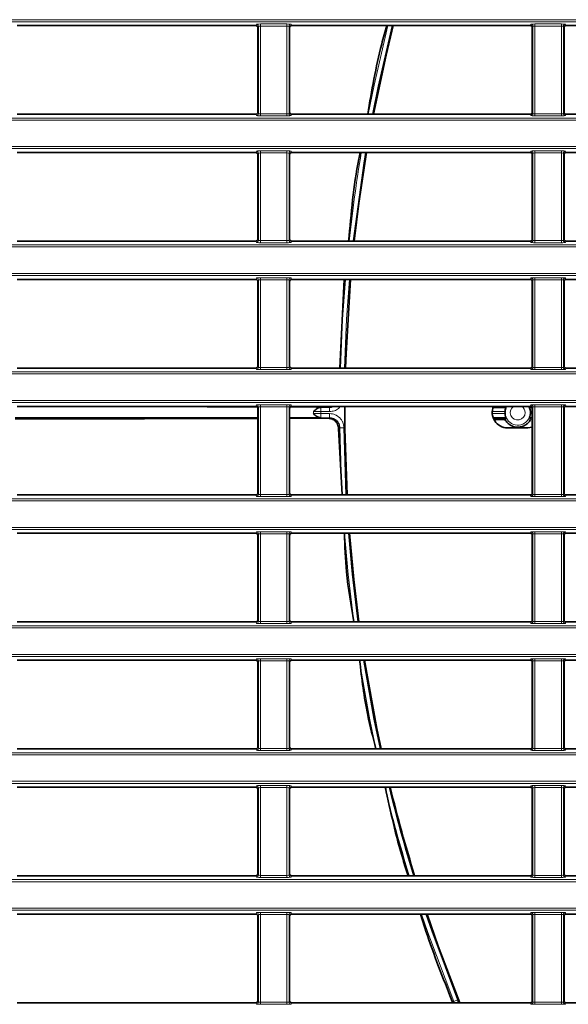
# Model space of a CAD drawing. Header units: millimetres. Extents: x 0 to 1118, y 0 to 864.
# Tile 308 of 339: x 970 to 984, y 461 to 485. Entities that reach past the tile are written whole.
import ezdxf

# ---------------------------------------------------------------- set-up
doc = ezdxf.new("R2010")
doc.units = ezdxf.units.MM

msp = doc.modelspace()

# ---------------------------------------------------------------- linework, layer by layer
at = {"color": 7, "linetype": 'Continuous', "lineweight": 18}
for p, q in [((946.9427, 485.4243), (1086.9529, 485.4243)), ((1086.9529, 485.3743), (946.9427, 485.3743)), ((976.008, 485.2793), (976.0219, 485.3142)), ((976.1219, 485.3185), (976.7737, 485.3185)), ((976.1219, 485.2685), (976.1219, 485.3185)), ((976.7737, 485.2685), (976.7737, 485.3185)), ((976.8736, 485.3142), (976.8876, 485.2793)), ((982.758, 485.2793), (982.7719, 485.3142)), ((982.8719, 485.3185), (983.5237, 485.3185)), ((982.8719, 485.2685), (982.8719, 485.3185)), ((983.5237, 485.2685), (983.5237, 485.3185)), ((983.6236, 485.3142), (983.6376, 485.2793)), ((976.0719, 485.2642), (976.0579, 485.2293)), ((976.0719, 483.1136), (976.0719, 485.2642)), ((976.7737, 485.2685), (976.1219, 485.2685)), ((976.1219, 485.2685), (976.1219, 483.1093)), ((976.7737, 483.1093), (976.7737, 485.2685)), ((976.8236, 485.2642), (976.8236, 483.1136)), ((976.8376, 485.2293), (976.8236, 485.2642)), ((982.8219, 485.2642), (982.8079, 485.2293)), ((982.8219, 483.1136), (982.8219, 485.2642)), ((983.5237, 485.2685), (982.8719, 485.2685)), ((982.8719, 485.2685), (982.8719, 483.1093)), ((983.5237, 483.1093), (983.5237, 485.2685)), ((983.5736, 485.2642), (983.5736, 483.1136)), ((983.5876, 485.2293), (983.5736, 485.2642)), ((976.0579, 483.1486), (976.0719, 483.1136)), ((976.1219, 483.0594), (976.1219, 483.1093)), ((976.1219, 483.1093), (976.7737, 483.1093)), ((976.7737, 483.0594), (976.7737, 483.1093)), ((976.8236, 483.1136), (976.8376, 483.1486)), ((982.8079, 483.1486), (982.8219, 483.1136)), ((982.8719, 483.0594), (982.8719, 483.1093)), ((982.8719, 483.1093), (983.5237, 483.1093)), ((983.5237, 483.0594), (983.5237, 483.1093)), ((983.5736, 483.1136), (983.5876, 483.1486)), ((946.9427, 483.0035), (1086.9529, 483.0035)), ((1086.9529, 482.9536), (946.9427, 482.9536)), ((976.0219, 483.0637), (976.008, 483.0986)), ((976.7737, 483.0594), (976.1219, 483.0594)), ((976.8876, 483.0986), (976.8736, 483.0637)), ((982.7719, 483.0637), (982.758, 483.0986)), ((983.5237, 483.0594), (982.8719, 483.0594)), ((983.6376, 483.0986), (983.6236, 483.0637)), ((946.9427, 482.2993), (1086.9529, 482.2993)), ((1086.9529, 482.2493), (946.9427, 482.2493)), ((976.008, 482.1543), (976.0219, 482.1892)), ((976.0719, 482.1392), (976.0579, 482.1043)), ((976.0719, 479.9886), (976.0719, 482.1392)), ((976.1219, 482.1935), (976.7737, 482.1935)), ((976.1219, 482.1435), (976.1219, 482.1935)), ((976.7737, 482.1435), (976.1219, 482.1435)), ((976.1219, 482.1435), (976.1219, 479.9843)), ((976.7737, 482.1435), (976.7737, 482.1935)), ((976.7737, 479.9843), (976.7737, 482.1435)), ((976.8236, 482.1392), (976.8236, 479.9886)), ((976.8376, 482.1043), (976.8236, 482.1392)), ((976.8736, 482.1892), (976.8876, 482.1543)), ((982.758, 482.1543), (982.7719, 482.1892)), ((982.8219, 482.1392), (982.8079, 482.1043)), ((982.8219, 479.9886), (982.8219, 482.1392)), ((982.8719, 482.1935), (983.5237, 482.1935)), ((982.8719, 482.1435), (982.8719, 482.1935)), ((983.5237, 482.1435), (982.8719, 482.1435)), ((982.8719, 482.1435), (982.8719, 479.9843)), ((983.5237, 482.1435), (983.5237, 482.1935)), ((983.5237, 479.9843), (983.5237, 482.1435)), ((983.5736, 482.1392), (983.5736, 479.9886)), ((983.5876, 482.1043), (983.5736, 482.1392)), ((983.6236, 482.1892), (983.6376, 482.1543)), ((976.0219, 479.9387), (976.008, 479.9736)), ((976.0579, 480.0236), (976.0719, 479.9886)), ((976.1219, 479.9344), (976.1219, 479.9843)), ((976.1219, 479.9843), (976.7737, 479.9843)), ((976.7737, 479.9344), (976.7737, 479.9843)), ((976.8236, 479.9886), (976.8376, 480.0236)), ((976.8876, 479.9736), (976.8736, 479.9387)), ((982.7719, 479.9387), (982.758, 479.9736)), ((982.8079, 480.0236), (982.8219, 479.9886)), ((982.8719, 479.9344), (982.8719, 479.9843)), ((982.8719, 479.9843), (983.5237, 479.9843)), ((983.5237, 479.9344), (983.5237, 479.9843)), ((983.5736, 479.9886), (983.5876, 480.0236)), ((983.6376, 479.9736), (983.6236, 479.9387)), ((946.9427, 479.8785), (1086.9529, 479.8785)), ((1086.9529, 479.8286), (946.9427, 479.8286)), ((976.7737, 479.9344), (976.1219, 479.9344)), ((983.5237, 479.9344), (982.8719, 479.9344)), ((946.9427, 479.1743), (1086.9529, 479.1743)), ((1086.9529, 479.1243), (946.9427, 479.1243)), ((976.008, 479.0293), (976.0219, 479.0642)), ((976.0719, 479.0142), (976.0579, 478.9793)), ((976.0719, 476.8636), (976.0719, 479.0142)), ((976.1219, 479.0685), (976.7737, 479.0685)), ((976.1219, 479.0185), (976.1219, 479.0685)), ((976.7737, 479.0185), (976.1219, 479.0185)), ((976.1219, 479.0185), (976.1219, 476.8593)), ((976.7737, 479.0185), (976.7737, 479.0685)), ((976.7737, 476.8593), (976.7737, 479.0185)), ((976.8236, 479.0142), (976.8236, 476.8636)), ((976.8376, 478.9793), (976.8236, 479.0142)), ((976.8736, 479.0642), (976.8876, 479.0293)), ((982.758, 479.0293), (982.7719, 479.0642)), ((982.8219, 479.0142), (982.8079, 478.9793)), ((982.8219, 476.8636), (982.8219, 479.0142)), ((982.8719, 479.0685), (983.5237, 479.0685)), ((982.8719, 479.0185), (982.8719, 479.0685)), ((983.5237, 479.0185), (982.8719, 479.0185)), ((982.8719, 479.0185), (982.8719, 476.8593)), ((983.5237, 479.0185), (983.5237, 479.0685)), ((983.5237, 476.8593), (983.5237, 479.0185)), ((983.5736, 479.0142), (983.5736, 476.8636)), ((983.5876, 478.9793), (983.5736, 479.0142)), ((983.6236, 479.0642), (983.6376, 479.0293)), ((976.0219, 476.8137), (976.008, 476.8486)), ((976.0579, 476.8986), (976.0719, 476.8636)), ((976.1219, 476.8094), (976.1219, 476.8593)), ((976.1219, 476.8593), (976.7737, 476.8593)), ((976.7737, 476.8094), (976.1219, 476.8094)), ((976.7737, 476.8094), (976.7737, 476.8593)), ((976.8236, 476.8636), (976.8376, 476.8986)), ((976.8876, 476.8486), (976.8736, 476.8137)), ((982.7719, 476.8137), (982.758, 476.8486)), ((982.8079, 476.8986), (982.8219, 476.8636)), ((982.8719, 476.8094), (982.8719, 476.8593)), ((982.8719, 476.8593), (983.5237, 476.8593)), ((983.5237, 476.8094), (982.8719, 476.8094)), ((983.5237, 476.8094), (983.5237, 476.8593)), ((983.5736, 476.8636), (983.5876, 476.8986)), ((983.6376, 476.8486), (983.6236, 476.8137)), ((946.9427, 476.7535), (1086.9529, 476.7535)), ((1086.9529, 476.7036), (946.9427, 476.7036)), ((946.9427, 476.0493), (1086.9529, 476.0493)), ((1086.9529, 475.9993), (946.9427, 475.9993)), ((976.008, 475.9043), (976.0219, 475.9392)), ((976.0719, 475.8892), (976.0579, 475.8543)), ((976.0719, 473.7386), (976.0719, 475.8892)), ((976.1219, 475.9435), (976.7737, 475.9435)), ((976.1219, 475.8935), (976.1219, 475.9435)), ((976.7737, 475.8935), (976.1219, 475.8935)), ((976.1219, 475.8935), (976.1219, 473.7343)), ((976.7737, 475.8935), (976.7737, 475.9435)), ((976.7737, 473.7343), (976.7737, 475.8935)), ((976.8236, 475.8892), (976.8236, 473.7386)), ((976.8376, 475.8543), (976.8236, 475.8892)), ((976.8736, 475.9392), (976.8876, 475.9043)), ((977.498, 475.8901), (977.498, 475.8764)), ((977.6039, 475.8773), (977.6039, 475.7773)), ((977.6039, 475.8773), (977.8229, 475.8773)), ((977.8229, 475.8773), (977.8229, 475.7773)), ((982.758, 475.9043), (982.7719, 475.9392)), ((982.8219, 475.8892), (982.8079, 475.8543)), ((982.8219, 473.7386), (982.8219, 475.8892)), ((982.8719, 475.9435), (983.5237, 475.9435)), ((982.8719, 475.8935), (982.8719, 475.9435)), ((983.5237, 475.8935), (982.8719, 475.8935)), ((982.8719, 475.8935), (982.8719, 473.7343)), ((983.5237, 475.8935), (983.5237, 475.9435)), ((983.5237, 473.7343), (983.5237, 475.8935)), ((983.5736, 475.8892), (983.5736, 473.7386)), ((983.5876, 475.8543), (983.5736, 475.8892)), ((983.6236, 475.9392), (983.6376, 475.9043)), ((977.498, 475.6128), (977.498, 475.6264)), ((977.8229, 475.7773), (977.6039, 475.7773)), ((977.6039, 475.6256), (977.6039, 475.7256)), ((977.6039, 475.7256), (977.8229, 475.7256)), ((977.8229, 475.6256), (977.6039, 475.6256)), ((977.8229, 475.6256), (977.8229, 475.7256)), ((982.1364, 475.7773), (981.8237, 475.7773)), ((981.8237, 475.7256), (982.1364, 475.7256)), ((982.8079, 475.7773), (982.7592, 475.7773)), ((982.7592, 475.7256), (982.8079, 475.7256)), ((978.0729, 475.378), (978.1728, 475.379)), ((978.124, 473.7236), (978.0729, 475.378)), ((978.1728, 475.379), (978.2241, 473.7236)), ((976.0219, 473.6887), (976.008, 473.7236)), ((976.0579, 473.7736), (976.0719, 473.7386)), ((976.1219, 473.6844), (976.1219, 473.7343)), ((976.1219, 473.7343), (976.7737, 473.7343)), ((976.7737, 473.6844), (976.1219, 473.6844)), ((976.7737, 473.6844), (976.7737, 473.7343)), ((976.8236, 473.7386), (976.8376, 473.7736)), ((976.8876, 473.7236), (976.8736, 473.6887)), ((982.7719, 473.6887), (982.758, 473.7236)), ((982.8079, 473.7736), (982.8219, 473.7386)), ((982.8719, 473.6844), (982.8719, 473.7343)), ((982.8719, 473.7343), (983.5237, 473.7343)), ((983.5237, 473.6844), (982.8719, 473.6844)), ((983.5237, 473.6844), (983.5237, 473.7343)), ((983.5736, 473.7386), (983.5876, 473.7736)), ((983.6376, 473.7236), (983.6236, 473.6887)), ((946.9427, 473.6285), (1086.9529, 473.6285)), ((1086.9529, 473.5786), (946.9427, 473.5786)), ((946.9427, 472.9243), (1086.9529, 472.9243)), ((1086.9529, 472.8743), (946.9427, 472.8743)), ((976.008, 472.7793), (976.0219, 472.8142)), ((976.0719, 472.7642), (976.0579, 472.7293)), ((976.0719, 470.6136), (976.0719, 472.7642)), ((976.1219, 472.8185), (976.7737, 472.8185)), ((976.1219, 472.8185), (976.1219, 472.7685)), ((976.7737, 472.7685), (976.1219, 472.7685)), ((976.1219, 472.7685), (976.1219, 470.6093)), ((976.7737, 472.8185), (976.7737, 472.7685)), ((976.7737, 470.6093), (976.7737, 472.7685)), ((976.8236, 472.7642), (976.8236, 470.6136)), ((976.8376, 472.7293), (976.8236, 472.7642)), ((976.8736, 472.8142), (976.8876, 472.7793)), ((982.758, 472.7793), (982.7719, 472.8142)), ((982.8219, 472.7642), (982.8079, 472.7293)), ((982.8219, 470.6136), (982.8219, 472.7642)), ((982.8719, 472.8185), (983.5237, 472.8185)), ((982.8719, 472.8185), (982.8719, 472.7685)), ((983.5237, 472.7685), (982.8719, 472.7685)), ((982.8719, 472.7685), (982.8719, 470.6093)), ((983.5237, 472.8185), (983.5237, 472.7685)), ((983.5237, 470.6093), (983.5237, 472.7685)), ((983.5736, 472.7642), (983.5736, 470.6136)), ((983.5876, 472.7293), (983.5736, 472.7642)), ((983.6236, 472.8142), (983.6376, 472.7793)), ((946.9427, 470.5035), (1086.9529, 470.5035)), ((976.0219, 470.5637), (976.008, 470.5986)), ((976.0579, 470.6486), (976.0719, 470.6136)), ((976.1219, 470.6093), (976.7737, 470.6093)), ((976.1219, 470.6093), (976.1219, 470.5594)), ((976.7737, 470.5594), (976.1219, 470.5594)), ((976.7737, 470.6093), (976.7737, 470.5594)), ((976.8236, 470.6136), (976.8376, 470.6486)), ((976.8876, 470.5986), (976.8736, 470.5637)), ((982.7719, 470.5637), (982.758, 470.5986)), ((982.8079, 470.6486), (982.8219, 470.6136)), ((982.8719, 470.6093), (983.5237, 470.6093)), ((982.8719, 470.6093), (982.8719, 470.5594)), ((983.5237, 470.5594), (982.8719, 470.5594)), ((983.5237, 470.6093), (983.5237, 470.5594)), ((983.5736, 470.6136), (983.5876, 470.6486)), ((983.6376, 470.5986), (983.6236, 470.5637)), ((1086.9529, 470.4536), (946.9427, 470.4536)), ((946.9427, 469.7993), (1086.9529, 469.7993)), ((1086.9529, 469.7493), (946.9427, 469.7493)), ((976.008, 469.6543), (976.0219, 469.6892)), ((976.0719, 469.6392), (976.0579, 469.6043)), ((976.0719, 467.4886), (976.0719, 469.6392)), ((976.1219, 469.6935), (976.7737, 469.6935)), ((976.1219, 469.6935), (976.1219, 469.6435)), ((976.7737, 469.6435), (976.1219, 469.6435)), ((976.1219, 469.6435), (976.1219, 467.4843)), ((976.7737, 469.6935), (976.7737, 469.6435)), ((976.7737, 467.4843), (976.7737, 469.6435)), ((976.8236, 469.6392), (976.8236, 467.4886)), ((976.8376, 469.6043), (976.8236, 469.6392)), ((976.8736, 469.6892), (976.8876, 469.6543)), ((982.758, 469.6543), (982.7719, 469.6892)), ((982.8219, 469.6392), (982.8079, 469.6043)), ((982.8219, 467.4886), (982.8219, 469.6392)), ((982.8719, 469.6935), (983.5237, 469.6935)), ((982.8719, 469.6935), (982.8719, 469.6435)), ((983.5237, 469.6435), (982.8719, 469.6435)), ((982.8719, 469.6435), (982.8719, 467.4843)), ((983.5237, 469.6935), (983.5237, 469.6435)), ((983.5237, 467.4843), (983.5237, 469.6435)), ((983.5736, 469.6392), (983.5736, 467.4886)), ((983.5876, 469.6043), (983.5736, 469.6392)), ((983.6236, 469.6892), (983.6376, 469.6543)), ((946.9427, 467.3785), (1086.9529, 467.3785)), ((976.0219, 467.4387), (976.008, 467.4736)), ((976.0579, 467.5236), (976.0719, 467.4886)), ((976.1219, 467.4843), (976.1219, 467.4344)), ((976.1219, 467.4843), (976.7737, 467.4843)), ((976.7737, 467.4344), (976.1219, 467.4344)), ((976.7737, 467.4843), (976.7737, 467.4344)), ((976.8236, 467.4886), (976.8376, 467.5236)), ((976.8876, 467.4736), (976.8736, 467.4387)), ((982.7719, 467.4387), (982.758, 467.4736)), ((982.8079, 467.5236), (982.8219, 467.4886)), ((982.8719, 467.4843), (983.5237, 467.4843)), ((982.8719, 467.4843), (982.8719, 467.4344)), ((983.5237, 467.4344), (982.8719, 467.4344)), ((983.5237, 467.4843), (983.5237, 467.4344)), ((983.5736, 467.4886), (983.5876, 467.5236)), ((983.6376, 467.4736), (983.6236, 467.4387)), ((1086.9529, 467.3286), (946.9427, 467.3286)), ((946.9427, 466.6743), (1086.9529, 466.6743)), ((1086.9529, 466.6243), (946.9427, 466.6243)), ((976.008, 466.5293), (976.0219, 466.5642)), ((976.0719, 466.5142), (976.0579, 466.4793)), ((976.0719, 464.3636), (976.0719, 466.5142)), ((976.1219, 466.5685), (976.7737, 466.5685)), ((976.1219, 466.5685), (976.1219, 466.5185)), ((976.7737, 466.5185), (976.1219, 466.5185)), ((976.1219, 466.5185), (976.1219, 464.3593)), ((976.7737, 466.5685), (976.7737, 466.5185)), ((976.7737, 464.3593), (976.7737, 466.5185)), ((976.8236, 466.5142), (976.8236, 464.3636)), ((976.8376, 466.4793), (976.8236, 466.5142)), ((976.8736, 466.5642), (976.8876, 466.5293)), ((982.758, 466.5293), (982.7719, 466.5642)), ((982.8219, 466.5142), (982.8079, 466.4793)), ((982.8219, 464.3636), (982.8219, 466.5142)), ((982.8719, 466.5685), (983.5237, 466.5685)), ((982.8719, 466.5685), (982.8719, 466.5185)), ((983.5237, 466.5185), (982.8719, 466.5185)), ((982.8719, 466.5185), (982.8719, 464.3593)), ((983.5237, 466.5685), (983.5237, 466.5185)), ((983.5237, 464.3593), (983.5237, 466.5185)), ((983.5736, 466.5142), (983.5736, 464.3636)), ((983.5876, 466.4793), (983.5736, 466.5142)), ((983.6236, 466.5642), (983.6376, 466.5293)), ((946.9427, 464.2535), (1086.9529, 464.2535)), ((1086.9529, 464.2036), (946.9427, 464.2036)), ((976.0219, 464.3137), (976.008, 464.3486)), ((976.0579, 464.3986), (976.0719, 464.3636)), ((976.1219, 464.3593), (976.7737, 464.3593)), ((976.1219, 464.3593), (976.1219, 464.3094)), ((976.7737, 464.3094), (976.1219, 464.3094)), ((976.7737, 464.3593), (976.7737, 464.3094)), ((976.8236, 464.3636), (976.8376, 464.3986)), ((976.8876, 464.3486), (976.8736, 464.3137)), ((982.7719, 464.3137), (982.758, 464.3486)), ((982.8079, 464.3986), (982.8219, 464.3636)), ((982.8719, 464.3593), (983.5237, 464.3593)), ((982.8719, 464.3593), (982.8719, 464.3094)), ((983.5237, 464.3094), (982.8719, 464.3094)), ((983.5237, 464.3593), (983.5237, 464.3094)), ((983.5736, 464.3636), (983.5876, 464.3986)), ((983.6376, 464.3486), (983.6236, 464.3137)), ((946.9427, 463.5493), (1086.9529, 463.5493)), ((1086.9529, 463.4993), (946.9427, 463.4993)), ((976.008, 463.4043), (976.0219, 463.4392)), ((976.0719, 463.3892), (976.0579, 463.3543)), ((976.0719, 461.2386), (976.0719, 463.3892)), ((976.1219, 463.4435), (976.7737, 463.4435)), ((976.1219, 463.4435), (976.1219, 463.3935)), ((976.7737, 463.3935), (976.1219, 463.3935)), ((976.1219, 463.3935), (976.1219, 461.2343)), ((976.7737, 463.4435), (976.7737, 463.3935)), ((976.7737, 461.2343), (976.7737, 463.3935)), ((976.8236, 463.3892), (976.8236, 461.2386)), ((976.8376, 463.3543), (976.8236, 463.3892)), ((976.8736, 463.4392), (976.8876, 463.4043)), ((982.758, 463.4043), (982.7719, 463.4392)), ((982.8219, 463.3892), (982.8079, 463.3543)), ((982.8219, 461.2386), (982.8219, 463.3892)), ((982.8719, 463.4435), (983.5237, 463.4435)), ((982.8719, 463.4435), (982.8719, 463.3935)), ((983.5237, 463.3935), (982.8719, 463.3935)), ((982.8719, 463.3935), (982.8719, 461.2343)), ((983.5237, 463.4435), (983.5237, 463.3935)), ((983.5237, 461.2343), (983.5237, 463.3935)), ((983.5736, 463.3892), (983.5736, 461.2386)), ((983.5876, 463.3543), (983.5736, 463.3892)), ((983.6236, 463.4392), (983.6376, 463.4043)), ((980.8756, 461.2532), (980.9684, 461.2905)), ((980.9684, 461.2905), (980.9874, 461.2236)), ((976.0219, 461.1887), (976.008, 461.2236)), ((976.0579, 461.2736), (976.0719, 461.2386)), ((976.1219, 461.2343), (976.1219, 461.1844)), ((976.1219, 461.2343), (976.7737, 461.2343)), ((976.7737, 461.1844), (976.1219, 461.1844)), ((976.7737, 461.2343), (976.7737, 461.1844)), ((976.8236, 461.2386), (976.8376, 461.2736)), ((976.8876, 461.2236), (976.8736, 461.1887)), ((980.884, 461.2236), (980.8756, 461.2532)), ((982.7719, 461.1887), (982.758, 461.2236)), ((982.8079, 461.2736), (982.8219, 461.2386)), ((982.8719, 461.2343), (983.5237, 461.2343)), ((982.8719, 461.2343), (982.8719, 461.1844)), ((983.5237, 461.1844), (982.8719, 461.1844)), ((983.5237, 461.2343), (983.5237, 461.1844)), ((983.5736, 461.2386), (983.5876, 461.2736)), ((983.6376, 461.2236), (983.6236, 461.1887))]:
    msp.add_line(p, q, dxfattribs=at)
at = {"color": 7, "linetype": 'Continuous', "lineweight": 35}
for p, q in [((976.008, 485.2793), (970.1376, 485.2793)), ((976.0579, 483.1486), (976.0579, 485.2293)), ((976.8376, 485.2293), (976.8376, 483.1486)), ((982.758, 485.2793), (976.8876, 485.2793)), ((982.8079, 483.1486), (982.8079, 485.2293)), ((983.5876, 485.2293), (983.5876, 483.1486)), ((989.508, 485.2793), (983.6376, 485.2793)), ((976.008, 483.0986), (970.1376, 483.0986)), ((982.758, 483.0986), (976.8876, 483.0986)), ((989.508, 483.0986), (983.6376, 483.0986)), ((976.008, 482.1543), (970.1376, 482.1543)), ((982.758, 482.1543), (976.8876, 482.1543)), ((989.508, 482.1543), (983.6376, 482.1543)), ((976.0579, 480.0236), (976.0579, 482.1043)), ((976.8376, 482.1043), (976.8376, 480.0236)), ((982.8079, 480.0236), (982.8079, 482.1043)), ((983.5876, 482.1043), (983.5876, 480.0236)), ((976.008, 479.9736), (970.1376, 479.9736)), ((982.758, 479.9736), (976.8876, 479.9736)), ((989.508, 479.9736), (983.6376, 479.9736)), ((976.008, 479.0293), (970.1376, 479.0293)), ((982.758, 479.0293), (976.8876, 479.0293)), ((978.1775, 479.0293), (978.0742, 476.8486)), ((989.508, 479.0293), (983.6376, 479.0293)), ((976.0579, 476.8986), (976.0579, 478.9793)), ((976.8376, 478.9793), (976.8376, 476.8986)), ((982.8079, 476.8986), (982.8079, 478.9793)), ((983.5876, 478.9793), (983.5876, 476.8986)), ((976.008, 476.8486), (970.1376, 476.8486)), ((982.758, 476.8486), (976.8876, 476.8486)), ((989.508, 476.8486), (983.6376, 476.8486)), ((976.008, 475.9043), (970.1376, 475.9043)), ((976.0579, 473.7736), (976.0579, 475.8543)), ((976.8376, 475.8543), (976.8376, 473.7736)), ((976.8569, 475.8919), (977.498, 475.8901)), ((982.758, 475.9043), (976.8876, 475.9043)), ((977.498, 475.8764), (977.5933, 475.8773)), ((977.7937, 475.8919), (977.8486, 475.9043)), ((981.8445, 475.8773), (982.1608, 475.8773)), ((982.7348, 475.8773), (982.8023, 475.8773)), ((982.8079, 473.7736), (982.8079, 475.8543)), ((983.5876, 475.8543), (983.5876, 473.7736)), ((989.508, 475.9043), (983.6376, 475.9043)), ((976.8376, 475.6264), (977.4244, 475.6264)), ((976.8376, 475.611), (977.498, 475.6128)), ((977.5933, 475.6256), (977.498, 475.6264)), ((982.1608, 475.6256), (981.8445, 475.6256)), ((982.8079, 475.6256), (982.7348, 475.6256)), ((978.041, 475.3621), (978.1324, 473.7236)), ((981.8646, 475.5843), (982.134, 475.5825)), ((982.1978, 475.3764), (982.6978, 475.3764)), ((982.6978, 475.3764), (982.8079, 475.393)), ((976.008, 473.7236), (970.1376, 473.7236)), ((982.758, 473.7236), (976.8876, 473.7236)), ((989.508, 473.7236), (983.6376, 473.7236)), ((976.008, 472.7793), (970.1376, 472.7793)), ((976.0579, 470.6486), (976.0579, 472.7293)), ((976.8376, 472.7293), (976.8376, 470.6486)), ((982.758, 472.7793), (976.8876, 472.7793)), ((982.8079, 470.6486), (982.8079, 472.7293)), ((983.5876, 472.7293), (983.5876, 470.6486)), ((989.508, 472.7793), (983.6376, 472.7793)), ((976.008, 470.5986), (970.1376, 470.5986)), ((982.758, 470.5986), (976.8876, 470.5986)), ((989.508, 470.5986), (983.6376, 470.5986)), ((976.008, 469.6543), (970.1376, 469.6543)), ((976.0579, 467.5236), (976.0579, 469.6043)), ((976.8376, 469.6043), (976.8376, 467.5236)), ((982.758, 469.6543), (976.8876, 469.6543)), ((982.8079, 467.5236), (982.8079, 469.6043)), ((983.5876, 469.6043), (983.5876, 467.5236)), ((989.508, 469.6543), (983.6376, 469.6543)), ((976.008, 467.4736), (970.1376, 467.4736)), ((982.758, 467.4736), (976.8876, 467.4736)), ((989.508, 467.4736), (983.6376, 467.4736)), ((976.008, 466.5293), (970.1376, 466.5293)), ((976.0579, 464.3986), (976.0579, 466.4793)), ((976.8376, 466.4793), (976.8376, 464.3986)), ((982.758, 466.5293), (976.8876, 466.5293)), ((982.8079, 464.3986), (982.8079, 466.4793)), ((983.5876, 466.4793), (983.5876, 464.3986)), ((989.508, 466.5293), (983.6376, 466.5293)), ((976.008, 464.3486), (970.1376, 464.3486)), ((982.758, 464.3486), (976.8876, 464.3486)), ((989.508, 464.3486), (983.6376, 464.3486)), ((976.008, 463.4043), (970.1376, 463.4043)), ((976.0579, 461.2736), (976.0579, 463.3543)), ((976.8376, 463.3543), (976.8376, 461.2736)), ((982.758, 463.4043), (976.8876, 463.4043)), ((982.8079, 461.2736), (982.8079, 463.3543)), ((983.5876, 463.3543), (983.5876, 461.2736)), ((989.508, 463.4043), (983.6376, 463.4043)), ((976.008, 461.2236), (970.1376, 461.2236)), ((982.758, 461.2236), (976.8876, 461.2236)), ((989.508, 461.2236), (983.6376, 461.2236))]:
    msp.add_line(p, q, dxfattribs=at)
at = {"color": 7, "linetype": 'Continuous', "lineweight": 18, "flags": 128}
for points in [[(978.7716, 483.0986), (978.9151, 483.8083), (979.2567, 485.2793)], [(979.3598, 485.2793), (979.0129, 483.7875), (978.8735, 483.0986)], [(978.7033, 482.1543), (978.66, 481.8897), (978.4019, 479.9766), (978.4016, 479.9736)], [(978.0866, 476.8486), (978.1396, 478.0591), (978.2095, 479.0293)], [(978.3098, 479.0293), (978.2394, 478.0531), (978.1866, 476.8486)], [(977.8229, 475.8773), (977.8078, 475.8849), (977.7937, 475.8919)], [(982.1397, 475.7514), (982.1631, 475.8693), (982.1802, 475.9043)], [(977.7939, 475.611), (977.8078, 475.618), (977.8229, 475.6256)], [(978.0729, 475.378), (978.0659, 475.3745), (978.041, 475.3621)], [(978.4141, 470.5986), (978.2761, 471.7641), (978.1848, 472.7793)], [(978.2851, 472.7793), (978.3756, 471.7743), (978.515, 470.5986)], [(978.9626, 467.4736), (978.8146, 468.1847), (978.5522, 469.6543)], [(978.6534, 469.6543), (978.9126, 468.2042), (979.0649, 467.4736)], [(980.8756, 461.2532), (980.2398, 462.9482), (980.0839, 463.4043)], [(980.1893, 463.4043), (980.3342, 462.9811), (980.9684, 461.2905)], [(980.8383, 461.2559), (980.848, 461.2552), (980.8756, 461.2532)]]:
    msp.add_lwpolyline(points, dxfattribs=at)
at = {"color": 7, "linetype": 'Continuous', "lineweight": 35, "flags": 128}
for points in [[(978.9007, 483.0986), (979.211, 484.5548), (979.3874, 485.2793)], [(978.4285, 479.9736), (978.5418, 480.9036), (978.7304, 482.1543)], [(978.2133, 476.8486), (978.2251, 477.2052), (978.3367, 479.0293)], [(978.2509, 473.7236), (978.1999, 475.3489), (978.1981, 475.9043)], [(978.5419, 470.5986), (978.4162, 471.6432), (978.3119, 472.7793)], [(979.0923, 467.4736), (978.9861, 467.9752), (978.6805, 469.6543)], [(981.0242, 461.2236), (980.4915, 462.6174), (980.2175, 463.4043)]]:
    msp.add_lwpolyline(points, dxfattribs=at)
at = {"color": 7, "linetype": 'Continuous', "lineweight": 18}
for centre, radius, start, end in [((976.0219, 485.2642), 0.05, 0.07399, 89.97184), ((976.8737, 485.2642), 0.05, 90.02816, 179.92601), ((982.7719, 485.2642), 0.05, 0.07399, 89.97184), ((983.6237, 485.2642), 0.05, 90.02816, 179.92601), ((976.0219, 483.1137), 0.05, 270.02816, 359.92601), ((976.8737, 483.1137), 0.05, 180.07399, 269.97184), ((982.7719, 483.1137), 0.05, 270.02816, 359.92601), ((983.6237, 483.1137), 0.05, 180.07399, 269.97184), ((976.0219, 482.1392), 0.05, 0.07399, 89.97184), ((976.8737, 482.1392), 0.05, 90.02816, 179.92601), ((1016.9478, 475.7514), 38.8767, 170.5204, 173.76518), ((982.7719, 482.1392), 0.05, 0.07399, 89.97184), ((983.6237, 482.1392), 0.05, 90.02816, 179.92601), ((976.0219, 479.9887), 0.05, 270.02816, 359.92601), ((976.8737, 479.9887), 0.05, 180.07399, 269.97184), ((982.7719, 479.9887), 0.05, 270.02816, 359.92601), ((983.6237, 479.9887), 0.05, 180.07399, 269.97184), ((976.0219, 479.0142), 0.05, 0.07399, 89.97184), ((976.8737, 479.0142), 0.05, 90.02816, 179.92601), ((982.7719, 479.0142), 0.05, 0.07399, 89.97184), ((983.6237, 479.0142), 0.05, 90.02816, 179.92601), ((976.0219, 476.8637), 0.05, 270.02816, 359.92601), ((976.8737, 476.8637), 0.05, 180.07399, 269.97184), ((982.7719, 476.8637), 0.05, 270.02816, 359.92601), ((983.6237, 476.8637), 0.05, 180.07399, 269.97184), ((976.0219, 475.8892), 0.05, 0.07399, 89.97184), ((976.8737, 475.8892), 0.05, 90.02816, 179.92601), ((982.4478, 475.7514), 0.3081, 180, 29.74072), ((982.4478, 475.7514), 0.1831, 123.41863, 0), ((982.4478, 475.7514), 0.1831, 0, 56.58137), ((982.7719, 475.8892), 0.05, 0.07399, 89.97184), ((983.6237, 475.8892), 0.05, 90.02816, 179.92601), ((1016.9478, 475.7514), 39.5236, 179.96391, 180.03609), ((1016.9478, 475.7514), 39.3439, 179.96233, 180.03767), ((976.0219, 473.7387), 0.05, 270.02816, 359.92601), ((976.8737, 473.7387), 0.05, 180.07399, 269.97184), ((982.7719, 473.7387), 0.05, 270.02816, 359.92601), ((983.6237, 473.7387), 0.05, 180.07399, 269.97184), ((976.0219, 472.7642), 0.05, 0.07399, 89.97184), ((976.8737, 472.7642), 0.05, 90.02816, 179.92601), ((982.7719, 472.7642), 0.05, 0.07399, 89.97184), ((983.6237, 472.7642), 0.05, 90.02816, 179.92601), ((976.0219, 470.6137), 0.05, 270.02816, 359.92601), ((976.8737, 470.6137), 0.05, 180.07399, 269.97184), ((982.7719, 470.6137), 0.05, 270.02816, 359.92601), ((983.6237, 470.6137), 0.05, 180.07399, 269.97184), ((976.0219, 469.6392), 0.05, 0.07399, 89.97184), ((976.8737, 469.6392), 0.05, 90.02816, 179.92601), ((982.7719, 469.6392), 0.05, 0.07399, 89.97184), ((983.6237, 469.6392), 0.05, 90.02816, 179.92601), ((976.0219, 467.4887), 0.05, 270.02816, 359.92601), ((976.8737, 467.4887), 0.05, 180.07399, 269.97184), ((982.7719, 467.4887), 0.05, 270.02816, 359.92601), ((983.6237, 467.4887), 0.05, 180.07399, 269.97184), ((976.0219, 466.5142), 0.05, 0.07399, 89.97184), ((976.8737, 466.5142), 0.05, 90.02816, 179.92601), ((1016.9478, 475.7514), 38.8767, 193.72223, 197.05611), ((1016.9478, 475.7514), 38.7767, 193.75831, 197.10144), ((982.7719, 466.5142), 0.05, 0.07399, 89.97184), ((983.6237, 466.5142), 0.05, 90.02816, 179.92601), ((976.0219, 464.3637), 0.05, 270.02816, 359.92601), ((976.8737, 464.3637), 0.05, 180.07399, 269.97184), ((982.7719, 464.3637), 0.05, 270.02816, 359.92601), ((983.6237, 464.3637), 0.05, 180.07399, 269.97184), ((976.0219, 463.3892), 0.05, 0.07399, 89.97184), ((976.8737, 463.3892), 0.05, 90.02816, 179.92601), ((982.7719, 463.3892), 0.05, 0.07399, 89.97184), ((983.6237, 463.3892), 0.05, 90.02816, 179.92601), ((976.0219, 461.2387), 0.05, 270.02816, 359.92601), ((976.8737, 461.2387), 0.05, 180.07399, 269.97184), ((982.7719, 461.2387), 0.05, 270.02816, 359.92601), ((983.6237, 461.2387), 0.05, 180.07399, 269.97184)]:
    msp.add_arc(centre, radius, start, end, dxfattribs=at)
at = {"color": 7, "linetype": 'Continuous', "lineweight": 35}
for centre, radius, start, end in [((982.1978, 475.7514), 0.375, 155.9451, 270), ((982.4478, 475.7514), 0.3125, 175.2516, 184.7484), ((982.4478, 475.7514), 0.3125, 355.2516, 4.7484), ((1016.9478, 475.7514), 38.75, 193.76799, 197.1136)]:
    msp.add_arc(centre, radius, start, end, dxfattribs=at)
at = {"color": 7, "linetype": 'Continuous', "lineweight": 18}
for centre, major_axis, ratio, start_param, end_param in [((976.1219, 485.3141), (0.1, 0), 0.0436609, 1.5707963, 3.1241394), ((976.7737, 485.3141), (0.1, 0), 0.0436609, 0.0174533, 1.5707963), ((982.8719, 485.3141), (0.1, 0), 0.0436609, 1.5707963, 3.1241394), ((983.5237, 485.3141), (0.1, 0), 0.0436609, 0.0174533, 1.5707963), ((976.1219, 485.2642), (0.05, 0), 0.0873219, 1.5707963, 3.1241394), ((976.7737, 485.2642), (0.05, 0), 0.0873219, 0.0174533, 1.5707963), ((982.8719, 485.2642), (0.05, 0), 0.0873219, 1.5707963, 3.1241394), ((983.5237, 485.2642), (0.05, 0), 0.0873219, 0.0174533, 1.5707963), ((976.1219, 483.1137), (0.05, 0), 0.0873219, 3.1590459, 4.712389), ((976.7737, 483.1137), (0.05, 0), 0.0873219, 4.712389, 6.265732), ((982.8719, 483.1137), (0.05, 0), 0.0873219, 3.1590459, 4.712389), ((983.5237, 483.1137), (0.05, 0), 0.0873219, 4.712389, 6.265732), ((976.1219, 483.0637), (0.1, 0), 0.0436609, 3.1590459, 4.712389), ((976.7737, 483.0637), (0.1, 0), 0.0436609, 4.712389, 6.265732), ((982.8719, 483.0637), (0.1, 0), 0.0436609, 3.1590459, 4.712389), ((983.5237, 483.0637), (0.1, 0), 0.0436609, 4.712389, 6.265732), ((976.1219, 482.1891), (0.1, 0), 0.0436609, 1.5707963, 3.1241394), ((976.1219, 482.1392), (0.05, 0), 0.0873219, 1.5707963, 3.1241394), ((976.7737, 482.1891), (0.1, 0), 0.0436609, 0.0174533, 1.5707963), ((976.7737, 482.1392), (0.05, 0), 0.0873219, 0.0174533, 1.5707963), ((982.8719, 482.1891), (0.1, 0), 0.0436609, 1.5707963, 3.1241394), ((982.8719, 482.1392), (0.05, 0), 0.0873219, 1.5707963, 3.1241394), ((983.5237, 482.1891), (0.1, 0), 0.0436609, 0.0174533, 1.5707963), ((983.5237, 482.1392), (0.05, 0), 0.0873219, 0.0174533, 1.5707963), ((976.1219, 479.9887), (0.05, 0), 0.0873219, 3.1590459, 4.712389), ((976.7737, 479.9887), (0.05, 0), 0.0873219, 4.712389, 6.265732), ((982.8719, 479.9887), (0.05, 0), 0.0873219, 3.1590459, 4.712389), ((983.5237, 479.9887), (0.05, 0), 0.0873219, 4.712389, 6.265732), ((976.1219, 479.9387), (0.1, 0), 0.0436609, 3.1590459, 4.712389), ((976.7737, 479.9387), (0.1, 0), 0.0436609, 4.712389, 6.265732), ((982.8719, 479.9387), (0.1, 0), 0.0436609, 3.1590459, 4.712389), ((983.5237, 479.9387), (0.1, 0), 0.0436609, 4.712389, 6.265732), ((976.1219, 479.0641), (0.1, 0), 0.0436609, 1.5707963, 3.1241394), ((976.1219, 479.0142), (0.05, 0), 0.0873219, 1.5707963, 3.1241394), ((976.7737, 479.0641), (0.1, 0), 0.0436609, 0.0174533, 1.5707963), ((976.7737, 479.0142), (0.05, 0), 0.0873219, 0.0174533, 1.5707963), ((982.8719, 479.0641), (0.1, 0), 0.0436609, 1.5707963, 3.1241394), ((982.8719, 479.0142), (0.05, 0), 0.0873219, 1.5707963, 3.1241394), ((983.5237, 479.0641), (0.1, 0), 0.0436609, 0.0174533, 1.5707963), ((983.5237, 479.0142), (0.05, 0), 0.0873219, 0.0174533, 1.5707963), ((976.1219, 476.8137), (0.1, 0), 0.0436609, 3.1590459, 4.712389), ((976.1219, 476.8637), (0.05, 0), 0.0873219, 3.1590459, 4.712389), ((976.7737, 476.8637), (0.05, 0), 0.0873219, 4.712389, 6.265732), ((976.7737, 476.8137), (0.1, 0), 0.0436609, 4.712389, 6.265732), ((982.8719, 476.8137), (0.1, 0), 0.0436609, 3.1590459, 4.712389), ((982.8719, 476.8637), (0.05, 0), 0.0873219, 3.1590459, 4.712389), ((983.5237, 476.8637), (0.05, 0), 0.0873219, 4.712389, 6.265732), ((983.5237, 476.8137), (0.1, 0), 0.0436609, 4.712389, 6.265732), ((976.1219, 475.9391), (0.1, 0), 0.0436609, 1.5707963, 3.1241394), ((976.1219, 475.8892), (0.05, 0), 0.0873219, 1.5707963, 3.1241394), ((976.7737, 475.9391), (0.1, 0), 0.0436609, 0.0174533, 1.5707963), ((976.7737, 475.8892), (0.05, 0), 0.0873219, 0.0174533, 1.5707963), ((982.8719, 475.9391), (0.1, 0), 0.0436609, 1.5707963, 3.1241394), ((982.8719, 475.8892), (0.05, 0), 0.0873219, 1.5707963, 3.1241394), ((983.5237, 475.9391), (0.1, 0), 0.0436609, 0.0174533, 1.5707963), ((983.5237, 475.8892), (0.05, 0), 0.0873219, 0.0174533, 1.5707963), ((976.1219, 473.6887), (0.1, 0), 0.0436609, 3.1590459, 4.712389), ((976.1219, 473.7387), (0.05, 0), 0.0873219, 3.1590459, 4.712389), ((976.7737, 473.7387), (0.05, 0), 0.0873219, 4.712389, 6.265732), ((976.7737, 473.6887), (0.1, 0), 0.0436609, 4.712389, 6.265732), ((982.8719, 473.6887), (0.1, 0), 0.0436609, 3.1590459, 4.712389), ((982.8719, 473.7387), (0.05, 0), 0.0873219, 3.1590459, 4.712389), ((983.5237, 473.7387), (0.05, 0), 0.0873219, 4.712389, 6.265732), ((983.5237, 473.6887), (0.1, 0), 0.0436609, 4.712389, 6.265732), ((976.1219, 472.8141), (0.1, 0), 0.0436609, 1.5707963, 3.1241394), ((976.1219, 472.7642), (0.05, 0), 0.0873219, 1.5707963, 3.1241394), ((976.7737, 472.8141), (0.1, 0), 0.0436609, 0.0174533, 1.5707963), ((976.7737, 472.7642), (0.05, 0), 0.0873219, 0.0174533, 1.5707963), ((982.8719, 472.8141), (0.1, 0), 0.0436609, 1.5707963, 3.1241394), ((982.8719, 472.7642), (0.05, 0), 0.0873219, 1.5707963, 3.1241394), ((983.5237, 472.8141), (0.1, 0), 0.0436609, 0.0174533, 1.5707963), ((983.5237, 472.7642), (0.05, 0), 0.0873219, 0.0174533, 1.5707963), ((976.1219, 470.5637), (0.1, 0), 0.0436609, 3.1590459, 4.712389), ((976.1219, 470.6137), (0.05, 0), 0.0873219, 3.1590459, 4.712389), ((976.7737, 470.6137), (0.05, 0), 0.0873219, 4.712389, 6.265732), ((976.7737, 470.5637), (0.1, 0), 0.0436609, 4.712389, 6.265732), ((982.8719, 470.5637), (0.1, 0), 0.0436609, 3.1590459, 4.712389), ((982.8719, 470.6137), (0.05, 0), 0.0873219, 3.1590459, 4.712389), ((983.5237, 470.6137), (0.05, 0), 0.0873219, 4.712389, 6.265732), ((983.5237, 470.5637), (0.1, 0), 0.0436609, 4.712389, 6.265732), ((976.1219, 469.6891), (0.1, 0), 0.0436609, 1.5707963, 3.1241394), ((976.1219, 469.6392), (0.05, 0), 0.0873219, 1.5707963, 3.1241394), ((976.7737, 469.6891), (0.1, 0), 0.0436609, 0.0174533, 1.5707963), ((976.7737, 469.6392), (0.05, 0), 0.0873219, 0.0174533, 1.5707963), ((982.8719, 469.6891), (0.1, 0), 0.0436609, 1.5707963, 3.1241394), ((982.8719, 469.6392), (0.05, 0), 0.0873219, 1.5707963, 3.1241394), ((983.5237, 469.6891), (0.1, 0), 0.0436609, 0.0174533, 1.5707963), ((983.5237, 469.6392), (0.05, 0), 0.0873219, 0.0174533, 1.5707963), ((976.1219, 467.4387), (0.1, 0), 0.0436609, 3.1590459, 4.712389), ((976.1219, 467.4887), (0.05, 0), 0.0873219, 3.1590459, 4.712389), ((976.7737, 467.4887), (0.05, 0), 0.0873219, 4.712389, 6.265732), ((976.7737, 467.4387), (0.1, 0), 0.0436609, 4.712389, 6.265732), ((982.8719, 467.4387), (0.1, 0), 0.0436609, 3.1590459, 4.712389), ((982.8719, 467.4887), (0.05, 0), 0.0873219, 3.1590459, 4.712389), ((983.5237, 467.4887), (0.05, 0), 0.0873219, 4.712389, 6.265732), ((983.5237, 467.4387), (0.1, 0), 0.0436609, 4.712389, 6.265732), ((976.1219, 466.5641), (0.1, 0), 0.0436609, 1.5707963, 3.1241394), ((976.1219, 466.5142), (0.05, 0), 0.0873219, 1.5707963, 3.1241394), ((976.7737, 466.5641), (0.1, 0), 0.0436609, 0.0174533, 1.5707963), ((976.7737, 466.5142), (0.05, 0), 0.0873219, 0.0174533, 1.5707963), ((982.8719, 466.5641), (0.1, 0), 0.0436609, 1.5707963, 3.1241394), ((982.8719, 466.5142), (0.05, 0), 0.0873219, 1.5707963, 3.1241394), ((983.5237, 466.5641), (0.1, 0), 0.0436609, 0.0174533, 1.5707963), ((983.5237, 466.5142), (0.05, 0), 0.0873219, 0.0174533, 1.5707963), ((976.1219, 464.3137), (0.1, 0), 0.0436609, 3.1590459, 4.712389), ((976.1219, 464.3637), (0.05, 0), 0.0873219, 3.1590459, 4.712389), ((976.7737, 464.3637), (0.05, 0), 0.0873219, 4.712389, 6.265732), ((976.7737, 464.3137), (0.1, 0), 0.0436609, 4.712389, 6.265732), ((982.8719, 464.3137), (0.1, 0), 0.0436609, 3.1590459, 4.712389), ((982.8719, 464.3637), (0.05, 0), 0.0873219, 3.1590459, 4.712389), ((983.5237, 464.3637), (0.05, 0), 0.0873219, 4.712389, 6.265732), ((983.5237, 464.3137), (0.1, 0), 0.0436609, 4.712389, 6.265732), ((976.1219, 463.4391), (0.1, 0), 0.0436609, 1.5707963, 3.1241394), ((976.1219, 463.3892), (0.05, 0), 0.0873219, 1.5707963, 3.1241394), ((976.7737, 463.4391), (0.1, 0), 0.0436609, 0.0174533, 1.5707963), ((976.7737, 463.3892), (0.05, 0), 0.0873219, 0.0174533, 1.5707963), ((982.8719, 463.4391), (0.1, 0), 0.0436609, 1.5707963, 3.1241394), ((982.8719, 463.3892), (0.05, 0), 0.0873219, 1.5707963, 3.1241394), ((983.5237, 463.4391), (0.1, 0), 0.0436609, 0.0174533, 1.5707963), ((983.5237, 463.3892), (0.05, 0), 0.0873219, 0.0174533, 1.5707963), ((976.1219, 461.1887), (0.1, 0), 0.0436609, 3.1590459, 4.712389), ((976.1219, 461.2387), (0.05, 0), 0.0873219, 3.1590459, 4.712389), ((976.7737, 461.2387), (0.05, 0), 0.0873219, 4.712389, 6.265732), ((976.7737, 461.1887), (0.1, 0), 0.0436609, 4.712389, 6.265732), ((982.8719, 461.1887), (0.1, 0), 0.0436609, 3.1590459, 4.712389), ((982.8719, 461.2387), (0.05, 0), 0.0873219, 3.1590459, 4.712389), ((983.5237, 461.2387), (0.05, 0), 0.0873219, 4.712389, 6.265732), ((983.5237, 461.1887), (0.1, 0), 0.0436609, 4.712389, 6.265732)]:
    msp.add_ellipse(centre, major_axis=major_axis, ratio=ratio, start_param=start_param, end_param=end_param, dxfattribs=at)
at = {"color": 7, "linetype": 'Continuous', "lineweight": 35}
for centre, major_axis, start_param, end_param in [((976.0079, 485.2292), (0.0186, 0.0465), 5.0930923, 6.6631273), ((976.8876, 485.2292), (0.0186, -0.0465), 2.7616506, 4.3316857), ((982.7579, 485.2292), (0.0186, 0.0465), 5.0930923, 6.6631273), ((983.6376, 485.2292), (0.0186, -0.0465), 2.7616506, 4.3316857), ((976.0079, 483.1486), (0.0186, -0.0465), 5.9032433, 7.4732784), ((976.8876, 483.1486), (0.0186, 0.0465), 1.9514996, 3.5215347), ((982.7579, 483.1486), (0.0186, -0.0465), 5.9032433, 7.4732784), ((983.6376, 483.1486), (0.0186, 0.0465), 1.9514996, 3.5215347), ((976.0079, 482.1042), (0.0186, 0.0465), 5.0930923, 6.6631273), ((976.8876, 482.1042), (0.0186, -0.0465), 2.7616506, 4.3316857), ((982.7579, 482.1042), (0.0186, 0.0465), 5.0930923, 6.6631273), ((983.6376, 482.1042), (0.0186, -0.0465), 2.7616506, 4.3316857), ((976.0079, 480.0236), (0.0186, -0.0465), 5.9032433, 7.4732784), ((976.8876, 480.0236), (0.0186, 0.0465), 1.9514996, 3.5215347), ((982.7579, 480.0236), (0.0186, -0.0465), 5.9032433, 7.4732784), ((983.6376, 480.0236), (0.0186, 0.0465), 1.9514996, 3.5215347), ((976.0079, 478.9792), (0.0186, 0.0465), 5.0930923, 6.6631273), ((976.8876, 478.9792), (0.0186, -0.0465), 2.7616506, 4.3316857), ((982.7579, 478.9792), (0.0186, 0.0465), 5.0930923, 6.6631273), ((983.6376, 478.9792), (0.0186, -0.0465), 2.7616506, 4.3316857), ((976.0079, 476.8986), (0.0186, -0.0465), 5.9032433, 7.4732784), ((976.8876, 476.8986), (0.0186, 0.0465), 1.9514996, 3.5215347), ((982.7579, 476.8986), (0.0186, -0.0465), 5.9032433, 7.4732784), ((983.6376, 476.8986), (0.0186, 0.0465), 1.9514996, 3.5215347), ((976.0079, 475.8542), (0.0186, 0.0465), 5.0930923, 6.6631273), ((976.8876, 475.8542), (0.0186, -0.0465), 2.7616506, 4.3316857), ((982.7579, 475.8542), (0.0186, 0.0465), 5.0930923, 6.6631273), ((983.6376, 475.8542), (0.0186, -0.0465), 2.7616506, 4.3316857), ((976.0079, 473.7736), (0.0186, -0.0465), 5.9032433, 7.4732784), ((976.8876, 473.7736), (0.0186, 0.0465), 1.9514996, 3.5215347), ((982.7579, 473.7736), (0.0186, -0.0465), 5.9032433, 7.4732784), ((983.6376, 473.7736), (0.0186, 0.0465), 1.9514996, 3.5215347), ((976.0079, 472.7292), (0.0186, 0.0465), 5.0930923, 6.6631273), ((976.8876, 472.7292), (0.0186, -0.0465), 2.7616506, 4.3316857), ((982.7579, 472.7292), (0.0186, 0.0465), 5.0930923, 6.6631273), ((983.6376, 472.7292), (0.0186, -0.0465), 2.7616506, 4.3316857), ((976.0079, 470.6486), (0.0186, -0.0465), 5.9032433, 7.4732784), ((976.8876, 470.6486), (0.0186, 0.0465), 1.9514996, 3.5215347), ((982.7579, 470.6486), (0.0186, -0.0465), 5.9032433, 7.4732784), ((983.6376, 470.6486), (0.0186, 0.0465), 1.9514996, 3.5215347), ((976.0079, 469.6042), (0.0186, 0.0465), 5.0930923, 6.6631273), ((976.8876, 469.6042), (0.0186, -0.0465), 2.7616506, 4.3316857), ((982.7579, 469.6042), (0.0186, 0.0465), 5.0930923, 6.6631273), ((983.6376, 469.6042), (0.0186, -0.0465), 2.7616506, 4.3316857), ((976.0079, 467.5236), (-0.0186, 0.0465), 2.7616506, 4.3316857), ((976.8876, 467.5236), (-0.0186, -0.0465), 5.0930923, 6.6631273), ((982.7579, 467.5236), (-0.0186, 0.0465), 2.7616506, 4.3316857), ((983.6376, 467.5236), (-0.0186, -0.0465), 5.0930923, 6.6631273), ((976.0079, 466.4792), (-0.0186, -0.0465), 1.9514996, 3.5215347), ((976.8876, 466.4792), (-0.0186, 0.0465), 5.9032433, 7.4732784), ((982.7579, 466.4792), (-0.0186, -0.0465), 1.9514996, 3.5215347), ((983.6376, 466.4792), (-0.0186, 0.0465), 5.9032433, 7.4732784), ((976.0079, 464.3986), (-0.0186, 0.0465), 2.7616506, 4.3316857), ((976.8876, 464.3986), (-0.0186, -0.0465), 5.0930923, 6.6631273), ((982.7579, 464.3986), (-0.0186, 0.0465), 2.7616506, 4.3316857), ((983.6376, 464.3986), (-0.0186, -0.0465), 5.0930923, 6.6631273), ((976.0079, 463.3542), (-0.0186, -0.0465), 1.9514996, 3.5215347), ((976.8876, 463.3542), (-0.0186, 0.0465), 5.9032433, 7.4732784), ((982.7579, 463.3542), (-0.0186, -0.0465), 1.9514996, 3.5215347), ((983.6376, 463.3542), (-0.0186, 0.0465), 5.9032433, 7.4732784), ((976.0079, 461.2736), (-0.0186, 0.0465), 2.7616506, 4.3316857), ((976.8876, 461.2736), (-0.0186, -0.0465), 5.0930923, 6.6631273), ((982.7579, 461.2736), (-0.0186, 0.0465), 2.7616506, 4.3316857), ((983.6376, 461.2736), (-0.0186, -0.0465), 5.0930923, 6.6631273)]:
    msp.add_ellipse(centre, major_axis=major_axis, ratio=0.9988964, start_param=start_param, end_param=end_param, dxfattribs=at)
for points, knots in [([(979.2307, 485.2793), (979.1869, 485.1261), (978.9823, 484.4109), (978.8574, 483.6761), (978.7593, 483.0986)], [0, 0, 0, 0, 0.2141812, 1, 1, 1, 1]), ([(978.5706, 482.1543), (978.5599, 482.1013), (978.4144, 481.3832), (978.3496, 480.6514), (978.2896, 479.9736)], [0, 0, 0, 0, 0.0737054, 1, 1, 1, 1]), ([(971.5093, 475.9043), (972.5248, 475.9024), (974.0628, 475.8996), (975.536, 475.8955), (976.0365, 475.8941)], [0, 0, 0, 0, 0.6602923, 1, 1, 1, 1]), ([(977.4242, 475.7763), (977.4501, 475.8002), (977.4763, 475.8244), (977.5317, 475.8624), (977.5621, 475.877), (977.5933, 475.8773)], [0, 0, 0, 0, 0.5, 0.5, 1, 1, 1, 1]), ([(982.1608, 475.8773), (982.161, 475.8771), (982.1559, 475.8658), (982.1444, 475.8293), (982.1386, 475.8038), (982.1364, 475.7773)], [0, 0, 0, 0, 0.5, 0.5, 1, 1, 1, 1]), ([(982.1608, 475.8773), (982.1598, 475.8788), (982.1541, 475.8875), (982.1484, 475.8965), (982.1439, 475.904), (982.1437, 475.9043)], [0, 0, 0, 0, 0.16827932, 0.96960611, 1, 1, 1, 1]), ([(982.7592, 475.7773), (982.757, 475.8038), (982.7511, 475.8293), (982.7397, 475.8658), (982.7346, 475.8771), (982.7348, 475.8773)], [0, 0, 0, 0, 0.5, 0.5, 1, 1, 1, 1]), ([(982.7518, 475.9043), (982.7496, 475.9007), (982.7442, 475.8917), (982.7383, 475.8827), (982.7348, 475.8773)], [0, 0, 0, 0, 0.3936944, 1, 1, 1, 1]), ([(970.0876, 475.6264), (970.7275, 475.6264), (972.3626, 475.6264), (974.3527, 475.6264), (975.6401, 475.6264), (976.0579, 475.6264)], [0, 0, 0, 0, 0.30275085, 0.77367494, 1, 1, 1, 1]), ([(970.0876, 475.5963), (970.1489, 475.5964), (971.4634, 475.5982), (973.4759, 475.6019), (975.3553, 475.6071), (976.0579, 475.609)], [0, 0, 0, 0, 0.0296867, 0.6372466, 1, 1, 1, 1]), ([(977.4242, 475.7265), (977.4501, 475.7026), (977.4763, 475.6785), (977.5317, 475.6405), (977.5621, 475.6258), (977.5933, 475.6256)], [0, 0, 0, 0, 0.5, 0.5, 1, 1, 1, 1]), ([(978.041, 475.3621), (978.0406, 475.3983), (978.0323, 475.4337), (978.0035, 475.4965), (977.9831, 475.5238), (977.9356, 475.5674), (977.9089, 475.5836), (977.8524, 475.6054), (977.8235, 475.6108), (977.7939, 475.611)], [0, 0, 0, 0, 0.25, 0.25, 0.5, 0.5, 0.75, 0.75, 1, 1, 1, 1]), ([(982.1608, 475.6256), (982.1598, 475.624), (982.1588, 475.6225), (982.1579, 475.621), (982.1532, 475.6138), (982.1486, 475.6066), (982.1442, 475.5994), (982.1407, 475.5938), (982.1373, 475.5882), (982.134, 475.5825)], [0.000396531, 0.000396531, 0.000396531, 0.000396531, 0.002478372, 0.002478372, 0.002478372, 0.012391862, 0.012391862, 0.012391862, 0.02011642, 0.02011642, 0.02011642, 0.02011642]), ([(982.1364, 475.7256), (982.1386, 475.699), (982.1444, 475.6736), (982.1559, 475.637), (982.161, 475.6258), (982.1608, 475.6256)], [0, 0, 0, 0, 0.5, 0.5, 1, 1, 1, 1]), ([(982.7348, 475.6256), (982.7346, 475.6258), (982.7397, 475.637), (982.7511, 475.6735), (982.757, 475.699), (982.7592, 475.7256)], [0, 0, 0, 0, 0.5, 0.5, 1, 1, 1, 1]), ([(982.7643, 475.578), (982.7631, 475.5801), (982.7618, 475.5822), (982.7606, 475.5843), (982.7556, 475.5926), (982.7505, 475.6009), (982.7452, 475.6092), (982.7418, 475.6147), (982.7383, 475.6201), (982.7348, 475.6256)], [0, 0, 0, 0, 0.002862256, 0.002862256, 0.002862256, 0.01431128, 0.01431128, 0.01431128, 0.021790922, 0.021790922, 0.021790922, 0.021790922]), ([(982.134, 475.5825), (982.1514, 475.55), (982.1725, 475.5222), (982.2205, 475.4741), (982.247, 475.4543), (982.3303, 475.4076), (982.3911, 475.3927), (982.4809, 475.3929), (982.5105, 475.3966), (982.5691, 475.4117), (982.598, 475.4231), (982.6521, 475.4533), (982.6778, 475.4721), (982.7256, 475.519), (982.7468, 475.5463), (982.7643, 475.578)], [0, 0, 0, 0, 0.125, 0.125, 0.25, 0.25, 0.5, 0.5, 0.625, 0.625, 0.75, 0.75, 0.875, 0.875, 1, 1, 1, 1]), ([(978.185, 472.7793), (978.1965, 472.4629), (978.2229, 471.7308), (978.3487, 471.0086), (978.4202, 470.5986)], [0, 0, 0, 0, 0.4321564, 1, 1, 1, 1]), ([(978.5598, 469.6543), (978.6136, 469.2017), (978.7011, 468.4657), (978.8896, 467.7494), (978.9621, 467.4736)], [0, 0, 0, 0, 0.6148291, 1, 1, 1, 1]), ([(979.1927, 466.5293), (979.3208, 465.9302), (979.4781, 465.1947), (979.712, 464.481), (979.7554, 464.3486)], [0, 0, 0, 0, 0.8144975, 1, 1, 1, 1]), ([(980.058, 463.4043), (980.102, 463.2649), (980.3313, 462.5379), (980.6117, 461.8289), (980.8383, 461.2559)], [0, 0, 0, 0, 0.191776, 1, 1, 1, 1]), ([(980.8488, 461.2236), (980.8487, 461.2236), (980.8478, 461.2347), (980.843, 461.2453), (980.8383, 461.2559)], [0, 0, 0, 0, 0.0046617, 1, 1, 1, 1])]:
    msp.add_open_spline(points, degree=3, knots=knots, dxfattribs=at)
for points in [[(977.498, 475.8901), (977.5968, 475.8907), (977.6954, 475.8913), (977.7937, 475.8919)], [(977.5933, 475.8773), (977.5969, 475.8773), (977.6004, 475.8773), (977.6039, 475.8773)], [(977.498, 475.6264), (977.4735, 475.6264), (977.449, 475.6264), (977.4244, 475.6264)], [(977.498, 475.6128), (977.5968, 475.6122), (977.6954, 475.6116), (977.7939, 475.611)], [(977.6039, 475.6256), (977.6004, 475.6256), (977.5969, 475.6256), (977.5933, 475.6256)]]:
    msp.add_open_spline(points, degree=3, dxfattribs=at)
at = {"color": 7, "linetype": 'Continuous', "lineweight": 18}
for points, knots in [([(978.0863, 475.9043), (978.0722, 475.8867), (978.0334, 475.8384), (977.9401, 475.7896), (977.862, 475.7814), (977.8229, 475.7773)], [0, 0, 0, 0, 0.2226137, 0.6113079, 1, 1, 1, 1]), ([(977.8229, 475.8773), (977.8516, 475.8786), (977.8895, 475.8804), (977.9213, 475.8996), (977.9289, 475.9043)], [0, 0, 0, 0, 0.7592952, 1, 1, 1, 1]), ([(977.6039, 475.7773), (977.5702, 475.7773), (977.5371, 475.7772), (977.4756, 475.7769), (977.4477, 475.7766), (977.4242, 475.7763)], [0, 0, 0, 0, 0.5, 0.5, 1, 1, 1, 1]), ([(977.4242, 475.7265), (977.4477, 475.7262), (977.4756, 475.726), (977.5371, 475.7257), (977.5702, 475.7256), (977.6039, 475.7256)], [0, 0, 0, 0, 0.5, 0.5, 1, 1, 1, 1]), ([(977.8229, 475.7256), (977.8688, 475.7256), (977.9144, 475.7164), (977.9982, 475.6819), (978.037, 475.6561), (978.0854, 475.6082), (978.1001, 475.5904), (978.1256, 475.5527), (978.1364, 475.5328), (978.163, 475.4699), (978.1724, 475.4249), (978.1728, 475.379)], [0, 0, 0, 0, 0.25, 0.25, 0.5, 0.5, 0.625, 0.625, 0.75, 0.75, 1, 1, 1, 1]), ([(978.0729, 475.378), (978.0726, 475.4108), (978.0658, 475.4429), (978.0405, 475.5029), (978.0219, 475.5303), (977.9528, 475.5988), (977.8885, 475.6256), (977.8229, 475.6256)], [0, 0, 0, 0, 0.25, 0.25, 0.5, 0.5, 1, 1, 1, 1])]:
    msp.add_open_spline(points, degree=3, knots=knots, dxfattribs=at)

doc.saveas('drawing.dxf')
